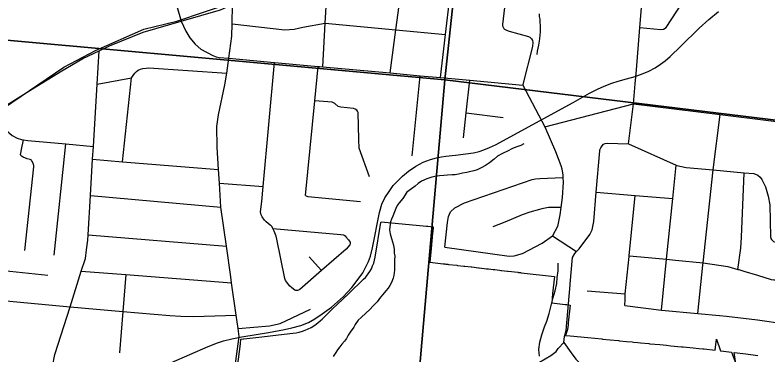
# Model space of a CAD drawing. Extents: x 0 to 34, y -3.9 to 26.2.
# Drawn here: x 4.053 to 5.335, y 15.69 to 16.268 of the extents above; entities that cross this region are included whole.
import ezdxf

# ---------------------------------------------------------------- set-up
doc = ezdxf.new("R2010")
doc.units = 0
for name, color, linetype in [('GM_X_City_Street', 7, 'Continuous'), ('GM_X_County_Road', 7, 'Continuous'), ('GM_X_Interchange_Ramps', 7, 'Continuous'), ('GM_X_Minor_River', 7, 'Continuous'), ('GM_X_Rail_Line', 7, 'Continuous'), ('GM_X_Section', 7, 'Continuous'), ('GM_X_State_Route', 7, 'Continuous'), ('GM_X_Township_Road', 7, 'Continuous'), ('GM_X_US_Route', 7, 'Continuous')]:
    doc.layers.add(name, color=color, linetype=linetype)

msp = doc.modelspace()

# ---------------------------------------------------------------- linework, layer by layer
at = {"layer": 'GM_X_City_Street'}
for p, q in [((4.7294, 16.0287), (4.7431, 16.1652)), ((4.2359, 16.0188), (4.2512, 16.1616)), ((4.8211, 16.1018), (4.8844, 16.0941)), ((4.1201, 15.8601), (4.1397, 16.049)), ((4.401, 15.9823), (4.4758, 15.9769)), ((4.1815, 15.9611), (4.4035, 15.9417)), ((4.1775, 15.8944), (4.4131, 15.875)), ((4.5749, 15.8335), (4.5539, 15.8571)), ((5.0272, 15.7991), (5.092, 15.7939))]:
    msp.add_line(p, q, dxfattribs=at)
for points in [[(4.6916, 16.1699), (4.7014, 16.2434), (4.7103, 16.3102), (4.718, 16.3678), (4.7071, 16.3719), (4.6825, 16.3896), (4.6743, 16.3955), (4.6478, 16.4354), (4.6139, 16.4864), (4.6133, 16.4922), (4.6138, 16.4993), (4.6151, 16.5053), (4.618, 16.5129), (4.6246, 16.5211), (4.6405, 16.5343), (4.6855, 16.5647), (4.693, 16.5698), (4.7012, 16.5771), (4.707, 16.5842), (4.7098, 16.5884), (4.7118, 16.5932), (4.7132, 16.6042), (4.7535, 16.9956), (4.7587, 17.0458)], [(4.7996, 16.5349), (4.8932, 16.356), (4.8945, 16.3506), (4.8903, 16.3152), (4.8829, 16.2525), (4.8832, 16.2502), (4.8843, 16.2476), (4.8853, 16.2456), (4.8867, 16.2443), (4.8898, 16.2425), (4.8946, 16.2411), (4.9272, 16.2319), (4.9295, 16.2306), (4.9322, 16.228), (4.9343, 16.225), (4.9348, 16.2215), (4.9343, 16.215), (4.9178, 16.1502), (4.9176, 16.1492)], [(4.7776, 16.162), (4.7862, 16.2354), (4.7935, 16.2983), (4.7941, 16.3033), (4.8025, 16.3762), (4.8021, 16.3876), (4.7974, 16.3972), (4.7908, 16.4069), (4.7834, 16.4151), (4.7721, 16.4196), (4.7656, 16.4197), (4.7599, 16.4157), (4.7555, 16.4086), (4.7505, 16.3909), (4.7485, 16.386), (4.7411, 16.3809), (4.718, 16.3678)], [(4.5772, 16.1804), (4.5814, 16.2548), (4.5851, 16.3205), (4.5858, 16.3318), (4.5852, 16.3402), (4.582, 16.349), (4.5649, 16.3797)], [(5.1168, 16.2474), (5.1527, 16.2439), (5.1573, 16.2442), (5.1616, 16.2475), (5.198, 16.3034)], [(4.4226, 16.2533), (4.5126, 16.243), (4.5282, 16.2444), (4.5431, 16.2478), (4.5814, 16.2548), (4.7014, 16.2434), (4.7862, 16.2354)], [(4.5294, 15.8004), (4.5243, 15.804), (4.5204, 15.8075), (4.5157, 15.8139), (4.5139, 15.8167), (4.5124, 15.8202), (4.4988, 15.8868), (4.4975, 15.8924), (4.4946, 15.9004), (4.4922, 15.9053), (4.491, 15.9078), (4.4895, 15.9097), (4.4878, 15.911), (4.481, 15.9164), (4.4779, 15.9194), (4.474, 15.9249), (4.4722, 15.9287), (4.4711, 15.9333), (4.4735, 15.9511), (4.4758, 15.9769), (4.495, 16.1879)], [(4.193, 16.151), (4.2512, 16.1616), (4.2574, 16.1698), (4.2602, 16.1725), (4.2629, 16.1746), (4.2668, 16.1764), (4.2709, 16.1775), (4.2764, 16.1783), (4.2812, 16.1784), (4.4135, 16.1698)], [(4.5478, 15.9613), (4.5635, 16.1222), (4.5693, 16.1811)], [(4.8164, 16.0595), (4.8211, 16.1018), (4.8273, 16.1575)], [(4.6564, 15.993), (4.639, 16.0421), (4.6382, 16.0566), (4.6371, 16.1026), (4.6364, 16.1046), (4.6349, 16.1064), (4.6325, 16.1084), (4.6293, 16.1096), (4.6077, 16.1117), (4.6035, 16.1129), (4.5976, 16.118), (4.5931, 16.1201), (4.5635, 16.1222)], [(4.0145, 16.0998), (4.0407, 16.0699), (4.0438, 16.0673), (4.0481, 16.0636), (4.0566, 16.0589), (4.064, 16.0569), (4.0676, 16.0562), (4.0749, 16.0547), (4.1397, 16.049), (4.1866, 16.0448)], [(5.2153, 15.7606), (5.2242, 15.8427), (5.2247, 15.847), (5.2418, 16.0049), (5.2536, 16.0991)], [(4.9549, 16.0782), (4.9734, 16.0361), (4.9824, 16.0124), (4.9839, 16.0068), (4.9858, 15.9957), (4.986, 15.9917), (4.9864, 15.9841), (4.9846, 15.9579), (4.9824, 15.941), (4.9808, 15.9284), (4.9764, 15.9085), (4.9681, 15.893), (5.009, 15.8658)], [(4.0698, 15.868), (4.0851, 16.0101), (4.0851, 16.0122), (4.0848, 16.0143), (4.0829, 16.0185), (4.0813, 16.021), (4.0805, 16.0219), (4.0789, 16.0228), (4.0736, 16.0236), (4.0668, 16.0264), (4.0643, 16.0283), (4.0632, 16.0295), (4.0627, 16.0311), (4.0628, 16.0334), (4.064, 16.0398), (4.0676, 16.0562)], [(5.0973, 16.049), (5.1789, 16.0131), (5.1801, 16.0125), (5.1956, 16.0091), (5.2418, 16.0049), (5.2946, 16.0001), (5.3108, 15.9986), (5.318, 15.9958), (5.3219, 15.9927), (5.3246, 15.9888), (5.3308, 15.9761), (5.3353, 15.96), (5.3379, 15.9455), (5.3392, 15.8911), (5.34, 15.8884), (5.341, 15.8865), (5.3442, 15.8832), (5.3472, 15.8819), (5.3522, 15.8809), (5.4076, 15.8774), (5.4118, 15.8773), (5.4163, 15.8772), (5.4277, 15.8776), (5.4629, 15.8865)], [(4.1853, 16.0229), (4.2359, 16.0188), (4.3995, 16.0055)], [(5.1536, 15.7663), (5.1625, 15.8528), (5.1731, 15.9564), (5.1789, 16.0131)], [(5.2835, 15.8357), (5.2885, 15.872), (5.2902, 15.8902), (5.2946, 16.0001)], [(4.7848, 15.8735), (4.7894, 15.9156), (4.7912, 15.9259), (4.7948, 15.9337), (4.8018, 15.9404), (4.8184, 15.9487), (4.9337, 15.9888), (4.939, 15.9898), (4.9466, 15.9904), (4.986, 15.9917)], [(4.5478, 15.9613), (4.55, 15.9603), (4.5519, 15.9597), (4.6413, 15.9509)], [(5.0427, 15.9671), (5.109, 15.9616), (5.1731, 15.9564)], [(5.0915, 15.7741), (5.0918, 15.7845), (5.092, 15.7939), (5.0985, 15.8574), (5.0986, 15.8588), (5.109, 15.9616)], [(3.7684, 15.9321), (3.883, 15.8839), (3.9891, 15.8393), (3.9971, 15.8376), (4.0077, 15.8363), (4.0224, 15.8347), (4.1092, 15.8258)], [(4.9824, 15.941), (4.9612, 15.9409), (4.9501, 15.9384), (4.9459, 15.9373), (4.9293, 15.9329), (4.9164, 15.9284), (4.8869, 15.916), (4.8666, 15.9078)], [(4.4922, 15.9053), (4.6076, 15.8952), (4.6121, 15.8942), (4.6137, 15.8936), (4.6152, 15.8927), (4.6166, 15.8913), (4.6207, 15.8857)], [(4.7848, 15.8735), (4.8945, 15.8583), (4.9028, 15.8589), (4.917, 15.8627), (4.9505, 15.88), (4.9681, 15.893)], [(4.6207, 15.8857), (4.6221, 15.8842), (4.6235, 15.8821), (4.6237, 15.8798), (4.6234, 15.8776), (4.6169, 15.8703), (4.5749, 15.8335), (4.5381, 15.8013), (4.5355, 15.8002), (4.5342, 15.7998), (4.5328, 15.7995), (4.5312, 15.7997), (4.5294, 15.8004)], [(5.0986, 15.8588), (5.1183, 15.8569), (5.1625, 15.8528), (5.1774, 15.8514), (5.2247, 15.847), (5.2665, 15.8403), (5.2835, 15.8357), (5.2853, 15.8352), (5.2939, 15.8326), (5.317, 15.8256), (5.3407, 15.8185), (5.3451, 15.8181), (5.3722, 15.8176), (5.3942, 15.8147), (5.4146, 15.8107), (5.4417, 15.8016), (5.4509, 15.7999), (5.458, 15.7989), (5.4875, 15.7999)], [(4.166, 15.8325), (4.2421, 15.8267), (4.4219, 15.8129)], [(4.2421, 15.8267), (4.2368, 15.7641), (4.2309, 15.6934)], [(3.9615, 15.7887), (4.0192, 15.7836), (4.1469, 15.7721), (4.2368, 15.7641), (4.3167, 15.7569), (4.3353, 15.7558), (4.3569, 15.7557), (4.4298, 15.7576)], [(4.4331, 15.7352), (4.4865, 15.7396), (4.5044, 15.7437), (4.5563, 15.7681)], [(5.0915, 15.7741), (5.1536, 15.7663), (5.2153, 15.7606), (5.2525, 15.7571), (5.2641, 15.7558), (5.3173, 15.7496), (5.4114, 15.7362), (5.4789, 15.7267), (5.5135, 15.7217), (5.5269, 15.7198), (5.5499, 15.7105)]]:
    msp.add_lwpolyline(points, dxfattribs=at)
at = {"layer": 'GM_X_County_Road'}
msp.add_line((5.1089, 16.1514), (5.1109, 16.1754), dxfattribs=at)
for points in [[(3.8104, 16.689), (3.8243, 16.6871), (3.8263, 16.6868), (3.8651, 16.6746), (3.8765, 16.6715), (3.9375, 16.6549), (3.9905, 16.6404), (4.02, 16.6323), (4.0264, 16.6291), (4.0343, 16.6248), (4.1543, 16.5166), (4.2309, 16.4476), (4.2371, 16.4411), (4.245, 16.4328), (4.2575, 16.4155), (4.3038, 16.3511), (4.3083, 16.3446), (4.313, 16.3331), (4.3181, 16.3166), (4.3284, 16.2834), (4.3363, 16.2578)], [(5.1109, 16.1754), (5.1168, 16.2474), (5.1219, 16.3086), (5.1274, 16.3743), (5.1279, 16.3802), (5.1348, 16.4572), (5.1405, 16.5198), (5.1424, 16.5413), (5.1528, 16.6575)], [(4.4205, 15.8232), (4.4131, 15.875), (4.4035, 15.9417), (4.401, 15.9823), (4.3995, 16.0055), (4.3971, 16.0435), (4.397, 16.0785), (4.3997, 16.0986), (4.4105, 16.1496), (4.4135, 16.1698), (4.4172, 16.195), (4.422, 16.2326), (4.4226, 16.2533), (4.4236, 16.2864)], [(4.3363, 16.2578), (4.3439, 16.2409), (4.3507, 16.2295), (4.3596, 16.2189), (4.3695, 16.2104), (4.3898, 16.1995), (4.3955, 16.1972), (4.4007, 16.1961), (4.4172, 16.195), (4.495, 16.1879), (4.5693, 16.1811)], [(4.1208, 15.3875), (4.1201, 15.4576), (4.1191, 15.5597), (4.116, 15.6538), (4.117, 15.6701), (4.1212, 15.6909), (4.1469, 15.7721), (4.166, 15.8325), (4.173, 15.8543), (4.1747, 15.8687), (4.177, 15.8854), (4.1775, 15.8944), (4.1815, 15.9611), (4.1853, 16.0229), (4.1866, 16.0448), (4.193, 16.151), (4.1965, 16.2074)], [(4.5693, 16.1811), (4.5715, 16.1809), (4.5772, 16.1804), (4.6916, 16.1699), (4.7431, 16.1652), (4.7776, 16.162), (4.8273, 16.1575), (4.9176, 16.1492), (4.9549, 16.0782), (5.106, 16.1174), (5.2536, 16.0991), (5.4183, 16.0786)], [(4.9981, 15.8093), (4.9983, 15.8112), (5.0021, 15.8557), (5.006, 15.8629), (5.009, 15.8658), (5.0138, 15.8707), (5.0317, 15.895), (5.0357, 15.9029), (5.0386, 15.9173), (5.0427, 15.9671), (5.0485, 16.0375), (5.0489, 16.0391), (5.0506, 16.0426), (5.0527, 16.0461), (5.0552, 16.0488), (5.058, 16.05), (5.0613, 16.0505), (5.0973, 16.049), (5.106, 16.1174), (5.1089, 16.1514)], [(4.4218, 15.6248), (4.435, 15.7214), (4.4331, 15.7352), (4.4298, 15.7576), (4.4219, 15.8129), (4.4205, 15.8232)], [(4.9887, 15.7213), (4.9914, 15.7314), (4.9981, 15.8093)], [(4.8731, 15.6334), (4.8977, 15.6495), (4.9655, 15.6893), (4.9744, 15.696), (4.9779, 15.7012), (4.9877, 15.7112), (4.9887, 15.7213)]]:
    msp.add_lwpolyline(points, dxfattribs=at)
at = {"layer": 'GM_X_Interchange_Ramps'}
for points in [[(4.4275, 15.6353), (4.437, 15.7092), (4.4375, 15.7171), (4.4422, 15.7175), (4.4428, 15.7176), (4.4731, 15.7209), (4.5017, 15.7241), (4.5264, 15.7269), (4.5318, 15.7276), (4.5371, 15.7288), (4.5423, 15.7303), (4.5474, 15.7321), (4.5525, 15.7343), (4.5573, 15.7368), (4.562, 15.7397), (4.5656, 15.7422), (4.5692, 15.745), (4.5725, 15.748), (4.5735, 15.7489), (4.576, 15.7512), (4.5794, 15.7545), (4.589, 15.7637), (4.5945, 15.769), (4.6014, 15.7756), (4.6212, 15.7946), (4.6465, 15.8188), (4.6496, 15.822), (4.6513, 15.8239), (4.6545, 15.828), (4.6573, 15.8323), (4.6598, 15.8367), (4.662, 15.8414), (4.6638, 15.8462), (4.6652, 15.8511), (4.6663, 15.8562), (4.6762, 15.9152), (4.6764, 15.9164), (4.7539, 15.9091), (4.7557, 15.9089), (4.7651, 15.908), (4.7643, 15.8997), (4.7641, 15.8971), (4.7628, 15.8841), (4.7616, 15.8711), (4.7605, 15.8595), (4.7594, 15.8479), (4.782, 15.8453), (4.785, 15.8449), (4.7867, 15.8447), (4.7901, 15.8444), (4.7914, 15.8442), (4.8052, 15.8426), (4.8064, 15.8425), (4.8173, 15.8412), (4.8187, 15.8411), (4.8295, 15.8398), (4.8309, 15.8397), (4.842, 15.8384), (4.8431, 15.8383), (4.856, 15.8368), (4.8571, 15.8367), (4.8578, 15.8366), (4.859, 15.8365), (4.8673, 15.8355), (4.8684, 15.8354), (4.869, 15.8353), (4.8702, 15.8352), (4.8782, 15.8343), (4.8803, 15.834), (4.8815, 15.8339), (4.8918, 15.8327), (4.8928, 15.8326), (4.9092, 15.8307), (4.9102, 15.8306), (4.9136, 15.8302), (4.9151, 15.83), (4.9713, 15.8236), (4.9704, 15.814), (4.9694, 15.8044), (4.9684, 15.7948), (4.9668, 15.7786), (4.9896, 15.7759), (4.9924, 15.7756), (4.995, 15.7754), (4.9982, 15.775), (4.9951, 15.7449), (4.9946, 15.741), (4.9942, 15.7374), (4.9936, 15.7336), (4.9928, 15.7299), (4.9917, 15.7268), (4.9903, 15.7232), (4.998, 15.7225), (5.0284, 15.7195), (5.052, 15.7172), (5.0534, 15.7171), (5.0661, 15.7159), (5.0803, 15.7145), (5.0821, 15.7143), (5.0944, 15.7131), (5.1038, 15.7122), (5.106, 15.712), (5.1132, 15.7113), (5.118, 15.7108), (5.1321, 15.7094), (5.1341, 15.7092), (5.151, 15.7076), (5.1622, 15.7065), (5.1698, 15.7058), (5.1877, 15.704), (5.1896, 15.7038), (5.1904, 15.7038), (5.2075, 15.7021), (5.217, 15.7012), (5.2241, 15.7005), (5.2263, 15.7003), (5.2452, 15.6984), (5.2471, 15.7169), (5.2542, 15.6973), (5.2594, 15.6966), (5.2729, 15.6949), (5.2804, 15.6752)], [(5.2805, 15.6752), (5.2776, 15.6943), (5.2973, 15.6918), (5.318, 15.6892)]]:
    msp.add_lwpolyline(points, dxfattribs=at)
at = {"layer": 'GM_X_Minor_River'}
for points in [[(4.9452, 16.2706), (4.9454, 16.266), (4.9464, 16.2614), (4.9466, 16.2561), (4.9471, 16.2508), (4.9473, 16.2451), (4.9474, 16.2397), (4.9468, 16.2344), (4.9462, 16.2284), (4.9453, 16.2239), (4.9443, 16.2171), (4.9433, 16.2122), (4.9423, 16.2069), (4.9414, 16.2012)], [(4.9194, 16.0494), (4.914, 16.0462), (4.9055, 16.0435), (4.899, 16.0407), (4.8928, 16.0375), (4.8831, 16.033), (4.8745, 16.028), (4.8686, 16.023), (4.8612, 16.0168), (4.8541, 16.0125), (4.8468, 16.0083), (4.8398, 16.0052), (4.8344, 16.0035), (4.8271, 16.0019), (4.8225, 16.0006), (4.8152, 15.9993), (4.8083, 15.9977), (4.8022, 15.9965), (4.7973, 15.9963), (4.7896, 15.9958), (4.7832, 15.9954), (4.7756, 15.9949), (4.7706, 15.994), (4.7625, 15.9924), (4.7544, 15.9897), (4.7452, 15.9855), (4.7393, 15.982), (4.7342, 15.9772), (4.7279, 15.9726), (4.7201, 15.9668), (4.7136, 15.9564), (4.7072, 15.9491), (4.704, 15.9443), (4.7015, 15.9391), (4.699, 15.9335), (4.6961, 15.9264), (4.694, 15.9211), (4.6923, 15.9167), (4.6912, 15.908), (4.6906, 15.903), (4.6919, 15.8961), (4.6942, 15.8884), (4.6976, 15.8769), (4.6984, 15.8693), (4.6989, 15.8635), (4.6995, 15.8582), (4.6992, 15.8518), (4.6994, 15.8468), (4.6992, 15.8415), (4.6993, 15.8343), (4.6982, 15.8252), (4.6969, 15.8207), (4.6939, 15.8132), (4.6911, 15.8084), (4.6882, 15.8039), (4.6846, 15.7992), (4.6791, 15.7929), (4.6755, 15.7881), (4.6698, 15.7804), (4.6631, 15.7738), (4.6572, 15.7676), (4.6505, 15.7614), (4.6426, 15.7538), (4.6374, 15.749), (4.6322, 15.7417), (4.6298, 15.7372), (4.6237, 15.7287), (4.6201, 15.7235), (4.6172, 15.7183), (4.614, 15.7135), (4.6096, 15.7084), (4.606, 15.704), (4.6024, 15.6988), (4.5992, 15.694), (4.5947, 15.6873)], [(4.9462, 15.6877), (4.9449, 15.6995), (4.9466, 15.7116), (4.9499, 15.7245), (4.9547, 15.7377), (4.9583, 15.7475), (4.9627, 15.7604), (4.966, 15.7744), (4.9693, 15.788), (4.9725, 15.7993), (4.9754, 15.8114), (4.9763, 15.8217), (4.9777, 15.8331), (4.9776, 15.8464)]]:
    msp.add_lwpolyline(points, dxfattribs=at)
at = {"layer": 'GM_X_Rail_Line'}
for points in [[(3.7099, 15.8932), (3.9133, 16.0367), (4.0338, 16.1101), (4.1361, 16.1795), (4.1903, 16.2081), (4.2723, 16.2446), (4.3287, 16.2581), (4.423, 16.2896), (4.7985, 16.5376), (5.1599, 16.7226), (5.5402, 16.8936), (5.7185, 16.9717)], [(4.3195, 15.6774), (4.3818, 15.7042), (4.3977, 15.7107), (4.408, 15.7141), (4.4222, 15.7177), (4.4392, 15.7206), (4.4847, 15.7284), (4.5118, 15.7335), (4.5247, 15.7362), (4.5395, 15.7401), (4.5529, 15.7453), (4.5636, 15.7513), (4.5762, 15.7598), (4.5921, 15.7714), (4.6124, 15.7894), (4.6265, 15.8049), (4.6356, 15.8166), (4.6454, 15.8298), (4.6512, 15.8412), (4.6552, 15.8492), (4.6583, 15.8583), (4.662, 15.8721), (4.6739, 15.9325), (4.6779, 15.9464), (4.683, 15.9572), (4.6899, 15.9682), (4.6972, 15.9781), (4.7047, 15.9864), (4.713, 15.9944), (4.723, 16.0027), (4.7356, 16.0115), (4.7482, 16.018), (4.7603, 16.0228), (4.7706, 16.0255), (4.7794, 16.0273), (4.7868, 16.0282), (4.8032, 16.0301), (4.8334, 16.034), (4.8431, 16.0363), (4.8514, 16.039), (4.8609, 16.0428), (4.8713, 16.0476), (5.0033, 16.1198), (5.0314, 16.1353), (5.045, 16.1422), (5.056, 16.1473), (5.0693, 16.1525), (5.0799, 16.1558), (5.094, 16.1597), (5.109, 16.1639), (5.1227, 16.1687), (5.1323, 16.1731), (5.1429, 16.1786), (5.1522, 16.1848), (5.1598, 16.1906), (5.1685, 16.1979), (5.1869, 16.2152), (5.2181, 16.2461), (5.2343, 16.2609), (5.251, 16.2743)]]:
    msp.add_lwpolyline(points, dxfattribs=at)
at = {"layer": 'GM_X_Section'}
for points in [[(3.8804, 17.2579), (4.8928, 17.1679), (4.7847, 16.1582), (3.7818, 16.2487)], [(4.8928, 17.1679), (5.8743, 17.0495), (5.7775, 16.0372), (4.7847, 16.1582)], [(3.7818, 16.2487), (4.7847, 16.1582), (4.6963, 15.1472), (3.6849, 15.247)], [(4.7847, 16.1582), (5.7775, 16.0372), (5.6843, 15.0302), (4.6963, 15.1472)]]:
    msp.add_lwpolyline(points, close=True, dxfattribs=at)
at = {"layer": 'GM_X_State_Route'}
msp.add_line((4.1965, 16.2074), (4.2142, 16.2158), dxfattribs=at)
for points in [[(4.3363, 16.2578), (4.4028, 16.2774), (4.4236, 16.2864)], [(4.2142, 16.2158), (4.2169, 16.217), (4.2713, 16.2395), (4.3363, 16.2578)], [(4.0384, 16.1149), (4.0829, 16.1431), (4.1326, 16.1737), (4.1688, 16.1944), (4.1965, 16.2074)]]:
    msp.add_lwpolyline(points, dxfattribs=at)
at = {"layer": 'GM_X_Township_Road'}
msp.add_lwpolyline([(4.9877, 15.7112), (4.9998, 15.6939), (5.008, 15.6826), (5.0237, 15.6675), (5.0318, 15.6612), (5.048, 15.654), (5.0688, 15.6496), (5.0904, 15.6526), (5.1081, 15.6541), (5.1211, 15.6537), (5.1343, 15.6504), (5.1648, 15.6451), (5.1802, 15.6262), (5.1849, 15.6122), (5.1849, 15.5978), (5.1825, 15.573), (5.1753, 15.5023)], dxfattribs=at)
at = {"layer": 'GM_X_US_Route'}
msp.add_line((4.1965, 16.2074), (4.2142, 16.2158), dxfattribs=at)
for points in [[(4.3363, 16.2578), (4.4028, 16.2774), (4.4236, 16.2864)], [(4.2142, 16.2158), (4.2169, 16.217), (4.2713, 16.2395), (4.3363, 16.2578)], [(4.0384, 16.1149), (4.0829, 16.1431), (4.1326, 16.1737), (4.1688, 16.1944), (4.1965, 16.2074)]]:
    msp.add_lwpolyline(points, dxfattribs=at)

doc.saveas('drawing.dxf')
